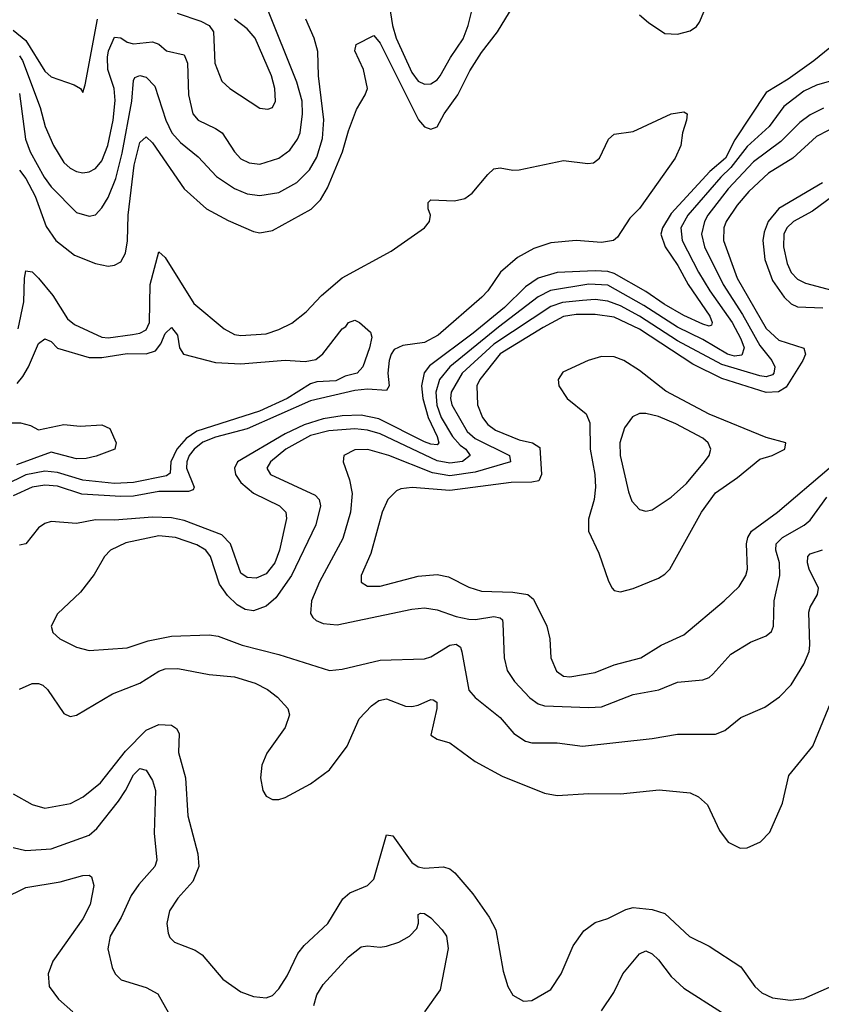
# Model space of a CAD drawing. Header units: inches. Extents: x 1173000 to 1307049, y 522583 to 678455.
# Tile 564 of 617: x 1221911 to 1224445, y 665594 to 668708. Entities that reach past the tile are written whole.
import ezdxf

# ---------------------------------------------------------------- set-up
doc = ezdxf.new("R2010")
doc.units = ezdxf.units.IN
doc.header["$MEASUREMENT"] = 0
doc.layers.add('B2626', color=7, linetype='Continuous')

msp = doc.modelspace()

# ---------------------------------------------------------------- linework, layer by layer
at = {"layer": 'B2626', "color": 5}
for points, elevation in [([(1221910, 668232.5), (1221930, 668206), (1221959.6, 668150), (1221994.2, 668054.2), (1222024.8, 668010), (1222083.4, 667963.4), (1222150, 667936.9), (1222190, 667928.9), (1222210, 667931.3), (1222230, 667942.6), (1222245.3, 667970), (1222251.7, 668008.3), (1222253.1, 668090), (1222272.4, 668247.6), (1222290, 668319.3), (1222310, 668337.3), (1222330, 668318.2), (1222430, 668173.5), (1222500.7, 668110), (1222570, 668072.7), (1222650, 668037.6), (1222670, 668033.7), (1222710, 668041.6), (1222831.7, 668108.3), (1222861.8, 668138.2), (1222883.7, 668176.3), (1222931.5, 668290), (1222950, 668356.4), (1222975.8, 668424.2), (1223002.9, 668470), (1223009.9, 668490), (1222997.9, 668550), (1222969.9, 668610), (1222974, 668630), (1223030, 668658), (1223050, 668633.4), (1223171.7, 668391.7), (1223190, 668369.6), (1223210, 668361.4), (1223230, 668369.4), (1223252.4, 668410), (1223295.8, 668470), (1223334.1, 668545.9), (1223370, 668604), (1223421.4, 668670), (1223482.7, 668770)], 1220), ([(1223076.7, 668770), (1223088.9, 668690), (1223100.6, 668650), (1223150, 668540.5), (1223170, 668513.3), (1223190, 668503.8), (1223210, 668505.5), (1223230, 668517.6), (1223240.2, 668530), (1223272, 668588), (1223312.1, 668647.9), (1223328.2, 668690), (1223348.4, 668770)], 1240), ([(1223870, 668723.5), (1223898.7, 668698.7), (1223950, 668664.6), (1223990, 668661.8), (1224030, 668672.5), (1224050, 668686), (1224060, 668700), (1224089.6, 668770.4)], 1220), ([(1221910, 668593.4), (1221919.4, 668579.4), (1221975.7, 668430), (1221991.2, 668370), (1222017.7, 668310), (1222050, 668256.6), (1222070, 668238), (1222090, 668227.7), (1222110, 668223.8), (1222130, 668226.6), (1222150, 668237.7), (1222170, 668261.1), (1222189.3, 668310), (1222205.9, 668390), (1222212, 668452), (1222208.7, 668490), (1222189.2, 668550), (1222187.8, 668590), (1222191.2, 668610), (1222210, 668653), (1222230, 668650.8), (1222250, 668636.6), (1222270, 668632), (1222330, 668638.4), (1222350, 668630.7), (1222374.9, 668610), (1222430, 668596.8), (1222441.3, 668570), (1222444, 668470), (1222458.1, 668410), (1222474.7, 668390), (1222530, 668364.2), (1222550.1, 668350.1), (1222589.4, 668290), (1222610, 668268.1), (1222635.5, 668255.5), (1222670, 668250.7), (1222729.7, 668270), (1222764.3, 668295.7), (1222788.8, 668330), (1222796.7, 668350), (1222804.8, 668410), (1222803.4, 668450), (1222787, 668510), (1222690.4, 668750)], 1260), ([(1221890, 668674.6), (1221930, 668642.2), (1221990, 668545), (1222010, 668526.9), (1222082.4, 668502.4), (1222102.8, 668490), (1222110, 668478), (1222118, 668502), (1222156.3, 668710)], 1280), ([(1221910, 668474.4), (1221929.3, 668330), (1221943.3, 668290), (1221987.7, 668210), (1222010, 668179.8), (1222090, 668097.8), (1222130, 668086.4), (1222150, 668091.3), (1222170, 668113.2), (1222190, 668145.2), (1222214.3, 668205.7), (1222234.6, 668285.4), (1222265.2, 668450), (1222270, 668515.5), (1222274.8, 668525.2), (1222290, 668531.2), (1222310, 668525.9), (1222337.9, 668497.9), (1222372, 668390), (1222392, 668350), (1222419.2, 668319.2), (1222474.7, 668274.7), (1222532.2, 668212.2), (1222590, 668173.7), (1222630, 668157.4), (1222670, 668151.6), (1222730, 668161.5), (1222786.5, 668193.5), (1222827.1, 668232.9), (1222850, 668273), (1222868.2, 668331.8), (1222871.5, 668391.5), (1222855.3, 668530), (1222852.7, 668607.3), (1222841.4, 668650), (1222815, 668710)], 1240), ([(1222408.6, 668728.6), (1222483.4, 668703.4), (1222509, 668690), (1222523.5, 668670), (1222527.7, 668570), (1222550, 668514), (1222574.9, 668490), (1222670, 668428.3), (1222695.2, 668424.8), (1222710, 668430.4), (1222719, 668450), (1222716.9, 668490), (1222706.6, 668530), (1222655.4, 668650), (1222630, 668678.8), (1222589.3, 668709.3)], 1280), ([(1224534, 668670), (1224421.6, 668578.4), (1224339.8, 668520.2), (1224270, 668477.5), (1224171.8, 668328.2), (1224142.2, 668270), (1224092.3, 668227.7), (1223970, 668095.1), (1223942.3, 668050), (1223937.2, 668030), (1223951.3, 667990), (1223990.9, 667930.9), (1224024.2, 667870), (1224092.6, 667770), (1224100.1, 667750), (1224097.7, 667742.3), (1224090, 667738.4), (1224070, 667744.7), (1224010, 667772.1), (1223947.8, 667807.8), (1223890, 667848.2), (1223790, 667904.8), (1223770, 667911.2), (1223730, 667914.2), (1223610, 667908.6), (1223549.5, 667890.5), (1223510, 667863.2), (1223442.7, 667797.3), (1223343.9, 667716.1), (1223206.6, 667613.4), (1223189.3, 667590.7), (1223181.2, 667550), (1223185.1, 667510), (1223202.1, 667450), (1223230.5, 667389.5), (1223235.6, 667370), (1223230, 667363.7), (1223210, 667365), (1223190, 667372.5), (1223045.5, 667445.5), (1222990, 667456.8), (1222930, 667455.6), (1222870, 667445.2), (1222810, 667426.6), (1222750, 667398.3), (1222599.4, 667310), (1222589.6, 667290), (1222593, 667270), (1222610, 667244.3), (1222650, 667210.8), (1222731.6, 667170), (1222752.2, 667150), (1222754.4, 667130), (1222732, 667030), (1222717.3, 666990), (1222690, 666955.9), (1222658.6, 666941.4), (1222630, 666943.4), (1222610, 666957.6), (1222576.6, 667050), (1222550, 667078.9), (1222430, 667124.1), (1222390, 667133), (1222330, 667134.5), (1222210, 667125.5), (1222150, 667126.3), (1222090, 667114.6), (1222010, 667120.7), (1221990, 667115), (1221970, 667100.5), (1221929.4, 667050.6), (1221910, 667045.7)], 1220), ([(1224470, 668512.3), (1224430, 668501), (1224390, 668482.4), (1224326.3, 668433.7), (1224279.7, 668370), (1224210, 668307), (1224159.1, 668240.9), (1224126.8, 668210), (1224022.8, 668090), (1224001.1, 668050), (1224005.1, 668010), (1224056.4, 667910), (1224091.9, 667850), (1224162.9, 667750), (1224190, 667698.5), (1224201.2, 667670), (1224193.5, 667646.5), (1224170, 667643.5), (1224147.7, 667650), (1224070, 667696.1), (1223990, 667735.1), (1223883.6, 667803.6), (1223770, 667867.9), (1223710, 667871.5), (1223588.9, 667851.1), (1223550, 667831.2), (1223424.1, 667735.9), (1223270.1, 667610), (1223237.2, 667570), (1223226.3, 667530), (1223228.9, 667488.9), (1223243.3, 667450), (1223279.3, 667390), (1223302.6, 667362.6), (1223320.5, 667350), (1223334.4, 667330), (1223310, 667310.4), (1223270, 667305.3), (1223230, 667313.2), (1223050, 667397.7), (1223010, 667410.2), (1222970, 667413.7), (1222887.5, 667407.5), (1222830, 667392.5), (1222751.8, 667350), (1222703.3, 667310), (1222692, 667290), (1222703.2, 667270), (1222844.1, 667204.1), (1222857.2, 667190), (1222862, 667170), (1222846.7, 667110), (1222770.1, 666949.9), (1222720, 666880), (1222690, 666852.7), (1222650, 666838.3), (1222623.1, 666843.1), (1222597.6, 666857.6), (1222567.3, 666887.3), (1222542.3, 666922.3), (1222513.8, 667010), (1222499.1, 667030), (1222470, 667047.2), (1222403.5, 667070), (1222350, 667075.2), (1222246.5, 667053.5), (1222197.6, 667030), (1222178.7, 667010), (1222146.3, 666953.7), (1222102.8, 666897.2), (1222030, 666829.3), (1222010.5, 666790), (1222015.5, 666770), (1222037.3, 666750), (1222090, 666723.7), (1222130, 666713.4), (1222250, 666720.9), (1222317, 666743), (1222390, 666758), (1222510, 666762.5), (1222538, 666758), (1222614, 666730), (1222730, 666700.7), (1222890, 666650.2), (1222930, 666653.5), (1223050, 666682), (1223190, 666686.2), (1223210, 666692.8), (1223270, 666729.5), (1223290, 666732.7), (1223303.6, 666723.6), (1223308.5, 666708.5), (1223330, 666587.6), (1223350, 666564.5), (1223430, 666501.1), (1223472.9, 666450), (1223510, 666425.8), (1223530, 666421), (1223610, 666420.5), (1223690, 666410.9), (1223910, 666434.5), (1223990, 666448.4), (1224110, 666447.9), (1224139.7, 666460.3), (1224190, 666501.3), (1224265.8, 666534.2), (1224313.1, 666566.9), (1224350, 666604.6), (1224389.9, 666670), (1224406.5, 666710), (1224408.9, 666730), (1224405.7, 666834.3), (1224409.3, 666850), (1224433.2, 666890), (1224435.4, 666910), (1224406.3, 666970), (1224400.8, 666990), (1224401.7, 667010), (1224410, 667019.1), (1224448.3, 667031.8)], 1240), ([(1224451.8, 668428.2), (1224410, 668407), (1224377, 668383), (1224317.3, 668322.7), (1224230, 668258.9), (1224150, 668172.8), (1224085.7, 668090), (1224075.1, 668070), (1224066.5, 668030), (1224075.8, 667990), (1224134.2, 667870), (1224195.6, 667775.6), (1224250, 667677.7), (1224288.2, 667630), (1224297.5, 667610), (1224295.1, 667590), (1224290, 667584.5), (1224270, 667578.6), (1224250, 667581.5), (1224130, 667617), (1223990, 667692.2), (1223870, 667770.7), (1223810, 667802.6), (1223770, 667817.6), (1223730, 667822.6), (1223690, 667819.4), (1223626.7, 667813.3), (1223590, 667801.3), (1223410, 667681.8), (1223309.2, 667590), (1223275, 667530), (1223272.1, 667510), (1223276.6, 667490), (1223325.4, 667405.4), (1223350, 667383.7), (1223459, 667330), (1223462.4, 667310), (1223350, 667277.4), (1223270, 667265.3), (1223215.3, 667275.3), (1223077.8, 667330), (1223011.4, 667348.6), (1222970, 667347.5), (1222935.6, 667330), (1222933.6, 667310), (1222953, 667253), (1222961.1, 667210), (1222956.6, 667150), (1222932.3, 667067.7), (1222858.2, 666930), (1222833.4, 666870), (1222829.4, 666830), (1222837.6, 666817.6), (1222847.9, 666807.9), (1222870, 666798), (1222914.2, 666794.2), (1223150, 666843.7), (1223190, 666848.1), (1223230, 666841.7), (1223290, 666820.4), (1223330, 666811.9), (1223351, 666811), (1223410, 666820.7), (1223430, 666816.6), (1223436.4, 666810), (1223438, 666798), (1223442.4, 666690), (1223451.5, 666650), (1223475, 666615), (1223523.7, 666563.7), (1223550, 666544.6), (1223570, 666538.4), (1223710, 666532.2), (1223750, 666534.8), (1223850, 666573.5), (1223931.5, 666588.5), (1223990, 666612.3), (1224070, 666620.6), (1224090, 666627.7), (1224102.3, 666637.7), (1224158.7, 666701.3), (1224220.8, 666739.2), (1224270, 666759.2), (1224287, 666773), (1224294, 666790), (1224295.3, 666870), (1224313.7, 666950), (1224312.3, 666990), (1224300.8, 667030), (1224302.5, 667050), (1224322, 667070), (1224390.9, 667109.1), (1224410, 667125.6), (1224461.9, 667198.1)], 1260), ([(1221905.6, 667730), (1221924, 667816), (1221925.5, 667890), (1221930, 667913.2), (1221950, 667910.6), (1221970, 667890.5), (1222015.4, 667835.4), (1222062.1, 667762.1), (1222083.9, 667743.9), (1222170, 667704.2), (1222190, 667702.3), (1222267.6, 667712.4), (1222290, 667716.1), (1222310, 667727.2), (1222321.2, 667750), (1222323.4, 667870), (1222350, 667973.4), (1222370, 667955.6), (1222460.8, 667810), (1222557.2, 667730), (1222590, 667712.7), (1222610, 667708.7), (1222690, 667714.1), (1222730, 667727.9), (1222771.3, 667748.7), (1222816.1, 667783.9), (1222864.3, 667835.7), (1222930, 667891.9), (1223084.6, 667975.4), (1223189.8, 668050), (1223205.6, 668070), (1223208.8, 668090), (1223201.8, 668110), (1223202.3, 668130), (1223210, 668137.8), (1223285.2, 668134.8), (1223317.5, 668142.5), (1223341, 668159), (1223390, 668218.7), (1223410, 668236.5), (1223430, 668239.5), (1223470, 668231.7), (1223490, 668233.6), (1223630, 668262.3), (1223707.1, 668252.9), (1223724.6, 668255.4), (1223743.6, 668270), (1223771.8, 668330), (1223790, 668346.4), (1223850, 668354.6), (1223970, 668410.2), (1224010, 668416.3), (1224021, 668410), (1224019.1, 668390), (1224005.5, 668350), (1224000.5, 668310), (1223982.8, 668270), (1223870, 668111.1), (1223839.2, 668080.8), (1223800.2, 668019.8), (1223787.3, 668010), (1223750, 668003.7), (1223669.4, 668009.4), (1223590, 668002.6), (1223535.5, 667984.5), (1223484.2, 667955.8), (1223430.1, 667910), (1223390.9, 667850), (1223371.6, 667830), (1223233.2, 667710), (1223190, 667687.1), (1223122.2, 667677.8), (1223094.9, 667665.1), (1223084.5, 667650), (1223078.7, 667630), (1223074.5, 667590), (1223078.4, 667550), (1223070, 667535), (1223010, 667539.3), (1222970, 667535.6), (1222830, 667502.3), (1222630, 667413.6), (1222530, 667387.3), (1222490, 667372.1), (1222462.1, 667350), (1222446.6, 667330), (1222438.4, 667310), (1222437.9, 667290), (1222461.9, 667230), (1222458.4, 667221.6), (1222444.7, 667215.3), (1222350, 667215.9), (1222270, 667200.9), (1222230, 667200), (1222107.4, 667207.4), (1222030, 667232.8), (1221990, 667236.1), (1221950, 667229.2), (1221890, 667202.5)], 1180), ([(1224503.6, 668376.4), (1224430, 668338.5), (1224354.3, 668270), (1224277.7, 668222.3), (1224215.3, 668164.7), (1224178.6, 668121.4), (1224144.4, 668070), (1224136.7, 668050), (1224135.4, 668010), (1224179, 667890), (1224270, 667731.8), (1224310, 667694.4), (1224389.1, 667669.1), (1224394.5, 667650), (1224386.2, 667630), (1224333.9, 667546.1), (1224309, 667531), (1224270, 667528.6), (1224130, 667573), (1224038.8, 667618.8), (1223870, 667729.5), (1223790, 667767.5), (1223730, 667776.1), (1223670, 667775.7), (1223630, 667769.7), (1223565, 667735), (1223430, 667650.7), (1223365.1, 667570), (1223355.7, 667550), (1223358.1, 667490), (1223374.1, 667450), (1223390, 667427.7), (1223414.6, 667410), (1223490, 667379.4), (1223532.1, 667370), (1223554.7, 667354.7), (1223559.9, 667270), (1223551.7, 667250), (1223530, 667245.1), (1223464.3, 667244.3), (1223270, 667219.2), (1223151.4, 667228.6), (1223115.7, 667224.3), (1223101.8, 667218.2), (1223074.3, 667190), (1223056.6, 667150), (1223020.1, 667019.9), (1222990.2, 666950), (1222990, 666928.7), (1223010, 666915.9), (1223050, 666916.2), (1223170, 666948.1), (1223230, 666953.2), (1223265.8, 666945.8), (1223330, 666912.9), (1223370, 666900.4), (1223470, 666897.3), (1223516.5, 666890), (1223534.9, 666874.9), (1223576.6, 666790), (1223586, 666750), (1223590.2, 666690), (1223607.1, 666647.1), (1223630, 666631.9), (1223650, 666630.1), (1223730, 666643), (1223790, 666667.3), (1223874.3, 666690), (1223938, 666730), (1224010, 666762.8), (1224138, 666870), (1224185.1, 666914.9), (1224206.3, 666950), (1224211, 666970), (1224208.4, 667050), (1224212.8, 667070), (1224224.5, 667090), (1224306.7, 667150), (1224470, 667289.7)], 1280), ([(1224448.3, 668191.7), (1224310, 668111.3), (1224276.4, 668070), (1224263.7, 668036.3), (1224259.8, 668010), (1224266, 667950), (1224290, 667883.6), (1224327.1, 667830), (1224350, 667808.9), (1224370, 667799.9), (1224450, 667796.3)], 1320), ([(1224530, 668186.2), (1224417.4, 668102.6), (1224357.3, 668070), (1224336.1, 668050), (1224326.7, 668030), (1224325.4, 667990), (1224336.9, 667936.9), (1224350, 667908.2), (1224370, 667887.4), (1224394.4, 667874.4), (1224510, 667844)], 1340), ([(1221902.1, 667557.9), (1221920.4, 667579.6), (1221938.7, 667610), (1221970, 667684), (1221990, 667699), (1222010, 667690.2), (1222030, 667669.1), (1222130, 667639.6), (1222170, 667639.7), (1222250, 667651.9), (1222310, 667651.2), (1222339.4, 667660.6), (1222357.2, 667682.8), (1222370, 667715), (1222390, 667734.2), (1222409.4, 667710), (1222415.2, 667670), (1222428.5, 667650), (1222530, 667624.2), (1222610, 667619.2), (1222750, 667630.9), (1222813.1, 667626.9), (1222846.7, 667633.4), (1222868.5, 667651.5), (1222930, 667730.4), (1222942, 667738), (1222950, 667750.3), (1222970, 667757.3), (1222984.7, 667750), (1223019.6, 667719.6), (1223024.1, 667704.1), (1223016.2, 667670), (1222995.5, 667610), (1222976.9, 667590), (1222939.9, 667580.1), (1222910, 667566.3), (1222850, 667562.3), (1222830, 667555.9), (1222756.3, 667510), (1222668.4, 667470), (1222470, 667406.9), (1222436.9, 667383.1), (1222407.5, 667350), (1222388.8, 667310), (1222386, 667274), (1222375, 667265), (1222270, 667244.5), (1222210, 667241.2), (1222110, 667251.2), (1222030, 667275.9), (1221990, 667279.7), (1221930, 667268.3), (1221864, 667236)], 1160), ([(1221850, 667432.9), (1221912.7, 667432.7), (1221944.4, 667424.4), (1221970, 667410.7), (1222050, 667427.3), (1222102, 667422), (1222170, 667426.7), (1222195.1, 667415.1), (1222215.5, 667370), (1222210.8, 667350), (1222152.4, 667327.6), (1222120.2, 667319.8), (1222090, 667319.1), (1222010, 667339.8), (1221900.1, 667299.9)], 1140), ([(1221910, 666590.7), (1221950, 666608.9), (1221970, 666608.9), (1221983.2, 666603.2), (1221998.9, 666590), (1222050, 666513.6), (1222070, 666504.3), (1222090, 666508), (1222204, 666576), (1222290, 666609.2), (1222350, 666647.7), (1222370, 666655.1), (1222410, 666656), (1222510, 666636.8), (1222589.3, 666629.3), (1222654.6, 666610), (1222693.8, 666590), (1222725.6, 666565.6), (1222758, 666530), (1222763.9, 666510), (1222750, 666469.7), (1222692, 666388), (1222676.3, 666350), (1222671.8, 666310), (1222679.2, 666270), (1222690, 666252), (1222710, 666241.8), (1222730, 666241.8), (1222750, 666248.1), (1222830, 666291.3), (1222890, 666335.5), (1222945.3, 666410), (1222983.5, 666496.5), (1223022.5, 666537.5), (1223045.4, 666554.6), (1223070, 666560.3), (1223130, 666537.1), (1223150, 666535.5), (1223170, 666539.9), (1223210, 666558.5), (1223217.4, 666557.4), (1223229.3, 666549.3), (1223228.9, 666530), (1223210, 666445.5), (1223230, 666432.9), (1223270, 666420.7), (1223350, 666362), (1223435.7, 666315.7), (1223570, 666262), (1223610, 666254.2), (1223710, 666260.2), (1223810, 666259.7), (1223931.8, 666271.8), (1224030, 666262.4), (1224056.4, 666250), (1224084.8, 666224.8), (1224123.3, 666143.3), (1224150, 666106.7), (1224187.8, 666087.8), (1224210, 666089.2), (1224252.2, 666107.8), (1224281.7, 666138.3), (1224322, 666230), (1224342.3, 666317.7), (1224418.2, 666410), (1224483.4, 666570)], 1220), ([(1221890, 666259.3), (1221950, 666225.4), (1221990, 666213.9), (1222071.3, 666228.7), (1222110.8, 666250), (1222165.5, 666294.5), (1222245.5, 666394.5), (1222310, 666460.5), (1222350, 666479.3), (1222390, 666476.6), (1222406.2, 666466.2), (1222414.7, 666450), (1222412.2, 666390), (1222434.8, 666310), (1222442.4, 666190), (1222473.8, 666070), (1222476.4, 666030), (1222457.7, 665982.3), (1222410, 665929.8), (1222384.3, 665890), (1222375.5, 665850), (1222379.4, 665819.4), (1222385.4, 665805.4), (1222400.4, 665790), (1222465.2, 665765.2), (1222487, 665750), (1222553, 665673), (1222610, 665633.7), (1222650, 665618.9), (1222690, 665614.9), (1222710, 665622), (1222730, 665642.6), (1222756.1, 665683.9), (1222790, 665754.2), (1222810, 665779.8), (1222884.4, 665850), (1222932.4, 665927.6), (1222953.8, 665946.2), (1223010, 665970.2), (1223029.8, 665990), (1223070, 666130.2), (1223090, 666126.7), (1223150, 666042.2), (1223170, 666029.2), (1223190, 666024.7), (1223250, 666028.7), (1223270, 666022.7), (1223286, 666010), (1223343.4, 665943.4), (1223395, 665870), (1223416.3, 665830), (1223439.3, 665699.3), (1223453.7, 665650), (1223470, 665623), (1223503.4, 665603.4), (1223530, 665606), (1223590, 665641.3), (1223622.7, 665690), (1223660.7, 665779.3), (1223693.5, 665826.5), (1223730, 665853.1), (1223770, 665865.3), (1223826.6, 665893.4), (1223850, 665900.2), (1223910, 665893.9), (1223950, 665880.8), (1224028.5, 665808.5), (1224090, 665778), (1224190, 665712.2), (1224234.2, 665650), (1224256.9, 665630), (1224290, 665614.2), (1224347, 665607), (1224390, 665612.2), (1224499.5, 665660.5)], 1180), ([(1221889.6, 666089.6), (1221930, 666080.8), (1222010, 666085.6), (1222130, 666129), (1222154.3, 666150), (1222223.2, 666236.8), (1222245.5, 666270), (1222270, 666319.3), (1222290, 666339.7), (1222310, 666334.7), (1222330, 666302.3), (1222340.1, 666270), (1222335.4, 666135.4), (1222343.7, 666050), (1222337.7, 666030), (1222287, 665973), (1222262.4, 665937.6), (1222231.4, 665868.6), (1222196.6, 665810), (1222189.3, 665769.3), (1222203.2, 665710), (1222212.6, 665690), (1222230.9, 665670.9), (1222310, 665646.7), (1222347.2, 665627.2), (1222390, 665550.3)], 1160), ([(1221790, 665894.4), (1221930, 665963.3), (1222038.6, 665981.4), (1222110, 666001.3), (1222130, 666002.6), (1222137.1, 665997.1), (1222145.2, 665970), (1222133.8, 665910), (1222110, 665864.2), (1222015.5, 665730), (1222000.9, 665690), (1222003.7, 665650), (1222033.1, 665610), (1222078.9, 665570)], 1140), ([(1222840.1, 665590), (1222850, 665624), (1222870, 665656.9), (1222950, 665744.6), (1222990, 665775.4), (1223010, 665779.3), (1223050, 665775.2), (1223070, 665778.2), (1223109.3, 665790.7), (1223142.4, 665810), (1223166.1, 665833.9), (1223170.9, 665850.9), (1223170, 665878), (1223178, 665882), (1223190, 665881.2), (1223210, 665867.2), (1223246.4, 665830), (1223260.1, 665810), (1223265.5, 665770), (1223240.1, 665639.9), (1223190.2, 665570)], 1160), ([(1223750, 665573.7), (1223789.1, 665630.9), (1223816.8, 665690), (1223870, 665753.8), (1223890, 665763.5), (1223910, 665753.8), (1223930, 665734.2), (1223970, 665681.8), (1224010, 665645), (1224128.9, 665568.9)], 1160)]:
    msp.add_lwpolyline(points, dxfattribs=dict(at, elevation=elevation))
for points, elevation in [([(1223750, 667642.8), (1223707.2, 667630), (1223627.2, 667592.8), (1223612.7, 667570), (1223614.9, 667550), (1223641.2, 667510), (1223701.5, 667461.5), (1223713.4, 667433.4), (1223714.2, 667350), (1223729.2, 667270), (1223731.4, 667230), (1223726.2, 667190), (1223708.5, 667128.5), (1223709.2, 667090), (1223741, 667021), (1223771.9, 666931.9), (1223783.5, 666910), (1223790, 666902.8), (1223810, 666898.2), (1223850, 666909.5), (1223930, 666942.2), (1223950, 666954), (1223965.4, 666970), (1224065.6, 667150), (1224110, 667211.4), (1224180.2, 667259.8), (1224250, 667317.9), (1224289.5, 667330), (1224329.6, 667350), (1224332.3, 667370), (1224270, 667387), (1224090, 667460.7), (1223953.5, 667533.5), (1223870, 667598.7), (1223820.3, 667630), (1223790, 667641.5)], 1320), ([(1223890, 667463), (1223870, 667462.7), (1223847.6, 667452.4), (1223822.8, 667417.2), (1223808.1, 667370), (1223808.7, 667330), (1223834.7, 667214.7), (1223845.4, 667185.4), (1223870, 667159), (1223890, 667153.8), (1223910, 667157.8), (1223970, 667197.4), (1224018.5, 667241.5), (1224075.8, 667310), (1224089.9, 667330), (1224095.4, 667350), (1224086.8, 667370), (1224070, 667384.1), (1223984.4, 667430), (1223930, 667453.5)], 1340)]:
    msp.add_lwpolyline(points, close=True, dxfattribs=dict(at, elevation=elevation))

doc.saveas('drawing.dxf')
